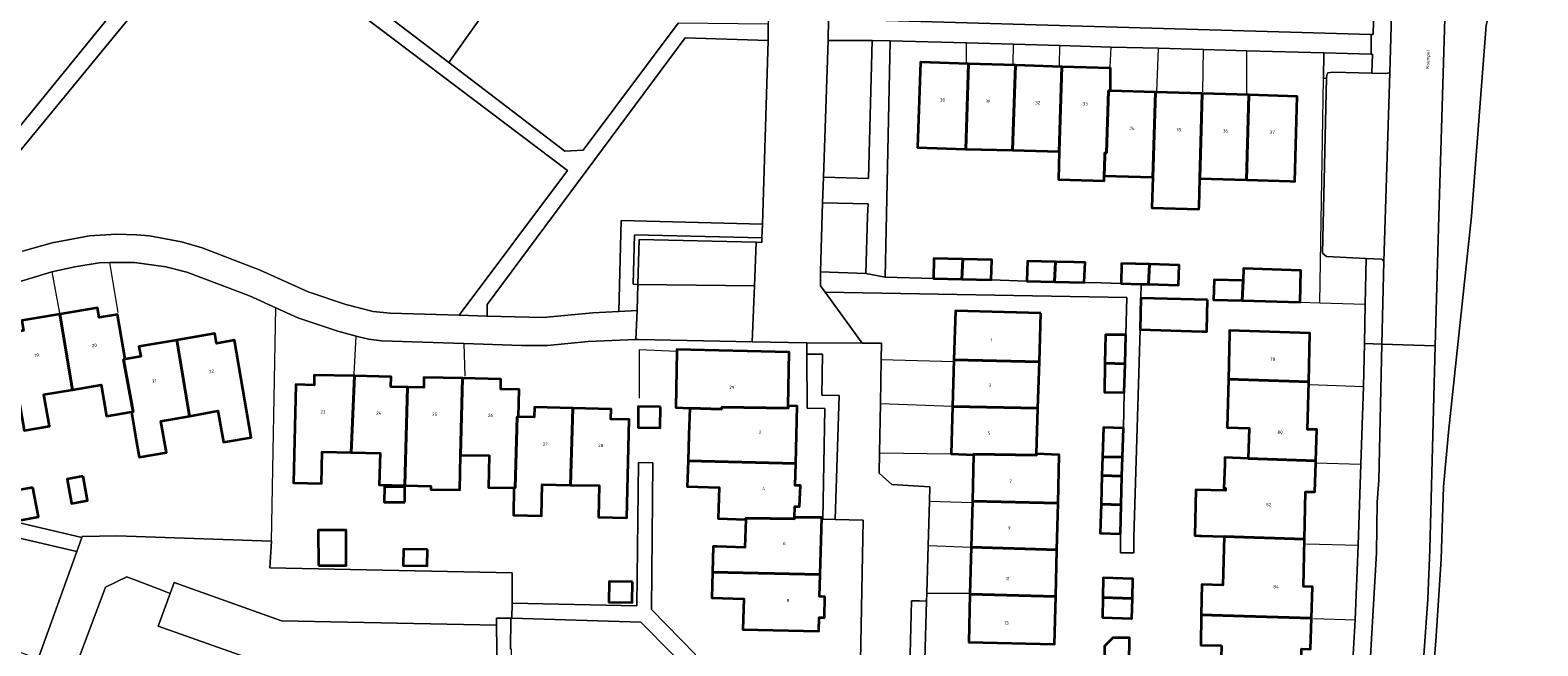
# Model space of a CAD drawing. Header units: metres. Extents: x 197700 to 204338, y 317132 to 325229.
# Tile 993 of 1056: x 199288 to 199453, y 321203 to 321270. Entities that reach past the tile are written whole.
import ezdxf
from ezdxf.enums import TextEntityAlignment as Align

# ---------------------------------------------------------------- set-up
doc = ezdxf.new("R2010")
doc.units = ezdxf.units.M
for name, color, linetype, lineweight in [('B-WE-GR-BEPLANTING_CULTUUR_BODEMBEDEKKER-GV', 90, 'Continuous', 18), ('B-WE-GR-BEPLANTING_CULTUUR_HEESTERS-GV', 90, 'Continuous', 18), ('B-WE-GR-GROENVOORZIENING-GV', 80, 'Continuous', 18), ('B-WE-IE-TERREINAFSCHEIDING_KUNSTMATIG_HEKWERK-G', 20, 'IE-TERREINAFSCHEIDING-KUNSTMATIG', 18), ('B-WE-OG-BEBOUWING-GV', 7, 'Continuous', 35), ('B-WE-OG-BEBOUWING-T18', 10, 'Continuous', 18), ('B-WE-OG-TERREIN_ERF-GV', 7, 'Continuous', 18), ('B-WE-OG-TOPOGRAFIE-T18', 10, 'Continuous', 18), ('B-WE-VH-VERHARDING_ASFALT-GV', 252, 'Continuous', 18), ('B-WE-VH-VERHARDING_BETONSTRAATSTEEN-GV', 252, 'Continuous', 18), ('B-WE-VH-VERHARDING_TEGEL-GV', 252, 'Continuous', 18)]:
    doc.layers.add(name, color=color, linetype=linetype, lineweight=lineweight)
doc.styles.add('NLCS-ISO-M200-T18', font='NLCS-ISO.ttf', dxfattribs={"height": 0.36})
doc.linetypes.add('IE-TERREINAFSCHEIDING-KUNSTMATIG', pattern='A,4,[82,NLCS.SHX,S=0.75,R=90,X=0,Y=0],4,-2', length=10)

msp = doc.modelspace()

# ---------------------------------------------------------------- linework, layer by layer
at = {"layer": 'B-WE-GR-BEPLANTING_CULTUUR_BODEMBEDEKKER-GV'}
msp.add_lwpolyline([(199367.177, 321247.15), (199367.802, 321247.135), (199367.817, 321247.635), (199353.896, 321247.977), (199353.755, 321242.556), (199354.255, 321242.543), (199354.383, 321247.465)], close=True, dxfattribs=at)
at = {"layer": 'B-WE-GR-BEPLANTING_CULTUUR_HEESTERS-GV'}
for points in [[(199333.583, 321266.81), (199338.515, 321273.79), (199339.587, 321275.944), (199339.885, 321277.678), (199339.185, 321277.984), (199338.813, 321277.489), (199323.904, 321277.69), (199323.918, 321278.19), (199324.061, 321283.29), (199324.064, 321283.411), (199323.8, 321283.799), (199322.936, 321284.544), (199322.58, 321284.712), (199321.687, 321284.705), (199320.733, 321284.431), (199320.094, 321283.99), (199319.692, 321283.344), (199319.711, 321280.962), (199318.576, 321279.724), (199317.8, 321278.878)], [(199374.437, 321251.468), (199379.411, 321251.339), (199379.369, 321250), (199379.167, 321243.713), (199381.299, 321243.332), (199381.846, 321269.196), (199379.846, 321269.205), (199379.469, 321254.14), (199374.552, 321254.28)], [(199434.476, 321265.661), (199434.561, 321267.718), (199434.402, 321267.723), (199429.223, 321267.871), (199429.178, 321265.079), (199429.536, 321265.096), (199429.545, 321265.468), (199429.67, 321265.679), (199430.204, 321265.753)], [(199367.817, 321247.635), (199367.863, 321249.133), (199352.436, 321249.514), (199352.177, 321239.567), (199354.18, 321239.673), (199354.255, 321242.543), (199353.755, 321242.556), (199353.896, 321247.977)]]:
    msp.add_lwpolyline(points, close=True, dxfattribs=at)
at = {"layer": 'B-WE-GR-GROENVOORZIENING-GV'}
for points in [[(199442.055, 321282.153), (199442.628, 321279.664), (199442.669, 321278.833), (199441.803, 321250), (199441.418, 321235.822), (199440.812, 321213.539), (199440.605, 321208.115), (199438.79, 321182.505), (199436.937, 321165.344), (199435.523, 321154.189), (199434.454, 321146.862), (199436.369, 321146.577), (199438.027, 321162.406), (199441.473, 321203.498), (199442.044, 321212.468), (199442.325, 321220.401), (199442.856, 321226.361), (199445.363, 321250), (199446.965, 321270.89), (199448.684, 321277.361), (199449.813, 321282.572), (199443.122, 321283.419)], [(199449.813, 321282.572), (199448.684, 321277.361), (199446.965, 321270.89), (199445.363, 321250), (199442.856, 321226.361), (199442.325, 321220.401), (199442.044, 321212.468), (199441.473, 321203.498), (199438.027, 321162.406), (199436.369, 321146.577), (199447.888, 321144.886), (199448.206, 321146), (199449.397, 321151.777), (199452.442, 321170.719), (199453.911, 321178.991), (199459.014, 321216.852), (199468.227, 321280.639), (199461.221, 321281.259), (199453.775, 321282.071)], [(199262.358, 321260.141), (199276.791, 321262.232), (199280.758, 321258.173), (199285.676, 321258.589), (199302.965, 321279.846), (199290.506, 321279.718), (199287.782, 321279.307), (199286.394, 321278.901), (199279.967, 321276.586), (199277.746, 321276.079), (199275.005, 321275.822), (199262.358, 321275.673), (199261.74, 321275.171), (199261.191, 321274.496), (199260.36, 321273.232), (199260.167, 321271.329)], [(199352.177, 321239.567), (199352.436, 321249.514), (199367.863, 321249.133), (199368.481, 321269.236), (199359.409, 321269.511), (199337.796, 321240.342), (199337.799, 321239.069), (199343.89, 321238.912), (199349.339, 321239.416)]]:
    msp.add_lwpolyline(points, close=True, dxfattribs=at)
for points in [[(199305.363, 321279.859), (199283.587, 321253.384)], [(199286.99, 321246.179), (199290.25, 321247.077), (199294.315, 321247.865), (199297.276, 321248.035), (199299.444, 321247.976), (199300.87, 321247.837), (199304.358, 321247.204), (199306.644, 321246.523), (199312.986, 321244.091), (199318.224, 321241.736), (199322.342, 321240.342), (199325.31, 321239.583), (199327.186, 321239.379), (199334.706, 321239.162), (199346.549, 321255.004), (199313.798, 321279.814)], [(199375.075, 321271.581), (199434.402, 321269.888), (199434.607, 321269.882), (199434.829, 321278.927)], [(199338.515, 321273.79), (199333.583, 321266.81), (199346.281, 321257.102), (199348.286, 321257.212), (199358.675, 321271.104)]]:
    msp.add_lwpolyline(points, dxfattribs=at)
at = {"layer": 'B-WE-IE-TERREINAFSCHEIDING_KUNSTMATIG_HEKWERK-G'}
for points in [[(199449.813, 321282.572), (199448.684, 321277.361), (199446.965, 321270.89), (199445.363, 321250), (199442.856, 321226.361), (199442.325, 321220.401), (199442.044, 321212.468), (199441.473, 321203.498), (199438.027, 321162.406), (199436.369, 321146.577)], [(199390.188, 321266.768), (199390.189, 321268.972)], [(199395.292, 321266.62), (199395.298, 321268.826)], [(199400.349, 321266.499), (199400.386, 321268.684)], [(199405.877, 321266.312), (199405.972, 321268.51)], [(199410.991, 321263.608), (199411.164, 321268.369)], [(199416.006, 321263.588), (199416.094, 321268.236)], [(199420.83, 321263.379), (199420.83, 321268.104)], [(199429.178, 321265.079), (199429.223, 321267.871)], [(199428.779, 321240.528), (199429.178, 321265.079)], [(199290.191, 321243.903), (199291.026, 321239.403)], [(199296.49, 321244.929), (199297.412, 321239.449)], [(199426.629, 321240.599), (199428.779, 321240.528)], [(199428.779, 321240.528), (199433.745, 321240.365)], [(199314.196, 321214.463), (199314.688, 321239.961)], [(199323.242, 321232.711), (199323.465, 321236.865)], [(199335.228, 321236.08), (199335.334, 321232.488)], [(199354.429, 321230.1), (199354.433, 321235.413), (199358.507, 321235.245)], [(199380.842, 321234.312), (199388.797, 321234.102)], [(199427.683, 321231.578), (199433.565, 321231.384)], [(199380.766, 321229.512), (199388.658, 321229.226)], [(199380.683, 321224.114), (199388.508, 321223.993)], [(199428.342, 321223.022), (199433.265, 321222.866)], [(199386.118, 321218.832), (199390.811, 321218.668)], [(199427.344, 321214.167), (199432.987, 321214.005)], [(199385.972, 321213.972), (199390.683, 321213.776)], [(199385.822, 321208.77), (199390.556, 321208.744)], [(199428.1, 321205.992), (199432.666, 321205.854)]]:
    msp.add_lwpolyline(points, dxfattribs=at)
at = {"layer": 'B-WE-OG-BEBOUWING-GV'}
for points in [[(199390.11, 321257.351), (199390.411, 321266.672), (199385.139, 321266.839), (199384.801, 321257.499)], [(199390.11, 321257.351), (199395.218, 321257.209), (199395.513, 321266.511), (199390.411, 321266.672)], [(199395.218, 321257.209), (199400.31, 321257.068), (199400.594, 321266.35), (199395.513, 321266.511)], [(199400.594, 321266.35), (199400.31, 321257.068), (199400.224, 321253.999), (199405.205, 321253.86), (199405.221, 321254.429), (199405.281, 321256.565), (199405.291, 321256.929), (199405.46, 321256.92), (199405.68, 321263.71), (199405.931, 321263.702), (199405.92, 321266.182)], [(199405.221, 321254.429), (199410.54, 321254.271), (199410.82, 321263.559), (199405.931, 321263.702), (199405.68, 321263.71), (199405.46, 321256.92), (199405.291, 321256.929), (199405.281, 321256.565)], [(199410.54, 321254.271), (199410.44, 321250.911), (199415.58, 321250.758), (199415.589, 321251.044), (199415.68, 321254.118), (199415.928, 321263.409), (199410.82, 321263.559)], [(199415.68, 321254.118), (199420.78, 321253.966), (199421.021, 321263.26), (199415.928, 321263.409)], [(199420.78, 321253.966), (199425.541, 321253.824), (199426.059, 321253.809), (199426.321, 321263.105), (199421.021, 321263.26)], [(199389.772, 321245.299), (199386.621, 321245.379), (199386.581, 321243.189), (199389.676, 321243.105)], [(199389.772, 321245.299), (199389.676, 321243.105), (199392.861, 321243.019), (199392.931, 321245.219)], [(199399.808, 321242.831), (199399.886, 321245.016), (199396.831, 321245.089), (199396.751, 321242.909)], [(199399.886, 321245.016), (199399.808, 321242.831), (199403.031, 321242.749), (199403.131, 321244.939), (199401.953, 321244.967)], [(199410.076, 321242.553), (199410.176, 321244.736), (199407.12, 321244.819), (199407.08, 321242.629), (199409.268, 321242.574)], [(199410.176, 321244.736), (199410.076, 321242.553), (199413.359, 321242.469), (199413.419, 321244.649)], [(199420.419, 321242.959), (199420.311, 321240.766), (199426.629, 321240.599), (199426.729, 321244.069), (199420.459, 321244.259)], [(199420.311, 321240.766), (199420.419, 321242.959), (199417.249, 321243.049), (199417.169, 321240.849)], [(199416.519, 321240.849), (199409.229, 321241.049), (199409.139, 321237.619), (199415.909, 321237.387), (199416.449, 321237.369), (199416.452, 321237.539)], [(199291.06, 321239.28), (199286.93, 321238.57), (199287.11, 321237.48), (199285.34, 321237.176), (199287.16, 321226.555), (199289.94, 321227.04), (199289.34, 321230.49), (199292.461, 321231.015)], [(199292.461, 321231.015), (199295.58, 321231.54), (199296.17, 321228.12), (199298.91, 321228.58), (199299.09, 321228.61), (199298.04, 321234.33), (199298.21, 321234.37), (199297.38, 321239.25), (199295.38, 321238.92), (199295.19, 321239.99), (199291.06, 321239.28)], [(199398.293, 321239.374), (199388.955, 321239.641), (199388.802, 321234.301), (199398.139, 321234.07)], [(199418.794, 321232.18), (199427.583, 321231.88), (199427.709, 321237.189), (199418.939, 321237.489), (199418.93, 321237.158)], [(199303.869, 321236.445), (199299.72, 321235.74), (199299.91, 321234.65), (199298.21, 321234.37), (199298.04, 321234.33), (199299.09, 321228.61), (199298.91, 321228.58), (199299.428, 321225.493), (199299.74, 321223.63), (199302.74, 321224.16), (199302.13, 321227.59), (199305.24, 321228.139)], [(199305.24, 321228.139), (199308.36, 321228.69), (199308.97, 321225.26), (199311.97, 321225.79), (199310.18, 321236.42), (199308.21, 321236.08), (199308.02, 321237.15), (199303.869, 321236.445)], [(199405.311, 321233.909), (199407.504, 321233.86), (199407.589, 321237.009), (199405.381, 321237.029)], [(199370.67, 321229.25), (199370.79, 321235.12), (199358.51, 321235.41), (199358.507, 321235.245), (199358.39, 321229.06), (199359.924, 321229.011), (199363.41, 321228.9), (199363.42, 321229.11), (199370.67, 321228.99)], [(199397.983, 321228.98), (199398.139, 321234.07), (199388.802, 321234.301), (199388.656, 321229.182)], [(199323.28, 321232.516), (199318.88, 321232.61), (199318.86, 321231.52), (199316.87, 321231.58), (199316.63, 321220.84), (199319.66, 321220.76), (199319.74, 321224.23), (199322.91, 321224.155)], [(199328.8, 321220.54), (199329.059, 321231.3), (199327.26, 321231.34), (199327.28, 321232.43), (199323.28, 321232.516), (199322.91, 321224.155), (199326.07, 321224.08), (199325.99, 321220.61)], [(199334.85, 321223.87), (199335.09, 321232.27), (199330.87, 321232.36), (199330.85, 321231.26), (199329.059, 321231.3), (199328.8, 321220.54), (199331.62, 321220.47), (199331.619, 321220.092), (199334.778, 321220.067)], [(199405.311, 321233.909), (199405.241, 321230.759), (199407.419, 321230.709), (199407.504, 321233.86)], [(199341.2, 321228.04), (199341.28, 321231.03), (199339.26, 321231.08), (199339.29, 321232.18), (199335.09, 321232.27), (199334.85, 321223.87), (199338.01, 321223.81), (199337.92, 321220.32), (199340.7, 321220.28), (199340.83, 321220.28), (199341.07, 321228.04)], [(199420.974, 321223.5), (199428.349, 321223.25), (199428.459, 321226.679), (199427.459, 321226.679), (199427.583, 321231.88), (199418.794, 321232.18), (199418.649, 321226.869), (199421.059, 321226.809)], [(199346.9, 321220.59), (199347.15, 321228.99), (199342.94, 321229.09), (199342.91, 321228), (199341.2, 321228.04), (199341.07, 321228.04), (199340.83, 321220.28), (199340.7, 321220.28), (199340.66, 321217.28), (199343.71, 321217.21), (199343.79, 321220.66)], [(199347.15, 321228.99), (199346.9, 321220.59), (199350.04, 321220.52), (199349.96, 321217.07), (199353.05, 321217), (199353.31, 321227.75), (199351.31, 321227.8), (199351.34, 321228.89)], [(199356.721, 321229.135), (199354.297, 321229.164), (199354.27, 321226.867), (199356.693, 321226.838)], [(199371.521, 321222.95), (199371.68, 321229.21), (199370.67, 321229.25), (199370.67, 321228.99), (199363.42, 321229.11), (199363.41, 321228.9), (199359.924, 321229.011), (199359.83, 321226.07), (199359.74, 321223.25)], [(199397.831, 321223.989), (199397.983, 321228.98), (199388.656, 321229.182), (199388.508, 321223.993), (199390.945, 321223.876), (199390.945, 321223.98), (199397.83, 321223.84)], [(199407.219, 321223.629), (199407.319, 321226.819), (199405.141, 321226.889), (199405.041, 321223.689)], [(199366.04, 321216.82), (199366.05, 321216.97), (199371.36, 321216.88), (199371.37, 321217.04), (199371.4, 321218.25), (199371.93, 321218.24), (199372.03, 321220.53), (199371.46, 321220.55), (199371.521, 321222.95), (199359.74, 321223.25), (199359.65, 321220.42), (199363.13, 321220.31), (199363.02, 321216.93)], [(199400.186, 321218.6), (199400.321, 321223.909), (199397.831, 321223.989), (199397.83, 321223.84), (199390.945, 321223.98), (199390.945, 321223.876), (199390.815, 321218.83)], [(199407.169, 321221.569), (199407.219, 321223.629), (199405.041, 321223.689), (199404.961, 321221.629)], [(199428.349, 321223.25), (199420.974, 321223.5), (199418.425, 321223.586), (199418.411, 321223.216), (199418.396, 321222.829), (199418.299, 321220.258), (199418.479, 321220.259), (199418.473, 321220.005), (199415.241, 321220.062), (199415.115, 321215.049), (199415.65, 321215.033), (199415.899, 321215.025), (199418.344, 321214.95), (199427.119, 321214.67), (199427.239, 321219.849), (199428.239, 321219.829), (199428.342, 321223.022)], [(199293.618, 321221.549), (199291.865, 321221.222), (199292.359, 321218.581), (199294.112, 321218.908)], [(199404.876, 321218.477), (199407.084, 321218.42), (199407.169, 321221.569), (199404.961, 321221.629)], [(199288.127, 321220.312), (199285.772, 321219.872), (199286.369, 321216.679), (199288.724, 321217.119)], [(199328.8, 321218.706), (199328.8, 321220.348), (199326.569, 321220.401), (199326.529, 321218.706)], [(199400.055, 321213.48), (199400.186, 321218.6), (199390.815, 321218.83), (199390.685, 321213.776)], [(199404.876, 321218.477), (199404.791, 321215.319), (199406.999, 321215.259), (199407.084, 321218.42)], [(199362.42, 321211.05), (199374.187, 321210.8), (199374.36, 321217.05), (199371.37, 321217.04), (199371.36, 321216.88), (199366.05, 321216.97), (199366.04, 321216.82), (199365.94, 321213.75), (199362.922, 321213.846), (199362.49, 321213.86)], [(199319.33, 321211.784), (199322.37, 321211.785), (199322.368, 321215.644), (199319.328, 321215.642)], [(199420.538, 321206.25), (199427.889, 321206.038), (199427.999, 321209.461), (199426.999, 321209.481), (199427.119, 321214.67), (199418.344, 321214.95), (199418.209, 321209.641), (199415.901, 321209.698), (199415.839, 321206.393)], [(199331.243, 321213.535), (199328.627, 321213.566), (199328.606, 321211.775), (199331.222, 321211.744)], [(199399.926, 321208.38), (199400.055, 321213.48), (199390.685, 321213.776), (199390.553, 321208.632)], [(199362.42, 321211.05), (199362.35, 321208.23), (199365.82, 321208.14), (199365.74, 321204.77), (199374.02, 321204.6), (199374.06, 321206.09), (199374.64, 321206.08), (199374.68, 321208.37), (199374.12, 321208.4), (199374.187, 321210.8)], [(199353.666, 321210.005), (199351.125, 321210.035), (199351.098, 321207.784), (199353.639, 321207.753)], [(199405.081, 321208.27), (199408.304, 321208.161), (199408.359, 321210.331), (199405.121, 321210.441)], [(199399.926, 321208.38), (199390.553, 321208.632), (199390.419, 321203.408), (199399.793, 321203.169)], [(199405.081, 321208.27), (199405.041, 321206.101), (199408.249, 321206.001), (199408.304, 321208.161)], [(199418.049, 321203.021), (199417.909, 321197.71), (199426.644, 321197.45), (199426.779, 321202.651), (199427.779, 321202.631), (199427.889, 321206.038), (199420.538, 321206.25), (199415.839, 321206.393), (199415.778, 321203.078)], [(199407.96, 321201.056), (199407.986, 321203.882), (199406.157, 321203.882), (199405.249, 321202.953), (199405.277, 321201.081)]]:
    msp.add_lwpolyline(points, close=True, dxfattribs=at)
at = {"layer": 'B-WE-OG-TERREIN_ERF-GV'}
for points in [[(199432.152, 321196.96), (199432.666, 321205.854), (199432.987, 321214.005), (199433.265, 321222.866), (199433.565, 321231.384), (199433.659, 321236.058), (199433.745, 321240.365), (199433.845, 321245.389), (199429.533, 321245.6), (199429.074, 321245.945), (199429.536, 321265.096), (199429.178, 321265.079), (199429.223, 321267.871), (199420.83, 321268.104), (199416.094, 321268.236), (199411.164, 321268.369), (199405.972, 321268.51), (199400.386, 321268.684), (199395.298, 321268.826), (199390.189, 321268.972), (199381.846, 321269.196), (199381.299, 321243.332), (199386.581, 321243.189), (199386.621, 321245.379), (199389.772, 321245.299), (199392.931, 321245.219), (199392.861, 321243.019), (199396.751, 321242.909), (199396.831, 321245.089), (199399.886, 321245.016), (199401.953, 321244.967), (199403.131, 321244.939), (199403.031, 321242.749), (199404.891, 321242.694), (199407.08, 321242.629), (199407.12, 321244.819), (199410.176, 321244.736), (199413.419, 321244.649), (199413.359, 321242.469), (199410.076, 321242.553), (199409.268, 321242.574), (199409.229, 321241.049), (199416.519, 321240.849), (199416.452, 321237.539), (199416.449, 321237.369), (199415.909, 321237.387), (199409.139, 321237.619), (199408.466, 321214.87), (199408.466, 321213.171), (199406.999, 321213.171), (199406.999, 321215.259), (199404.791, 321215.319), (199404.876, 321218.477), (199404.961, 321221.629), (199405.041, 321223.689), (199405.141, 321226.889), (199407.319, 321226.819), (199407.419, 321230.709), (199405.241, 321230.759), (199405.311, 321233.909), (199405.381, 321237.029), (199407.589, 321237.009), (199407.699, 321241.093), (199374.719, 321241.685), (199378.755, 321236.116), (199380.871, 321236.104), (199380.842, 321234.312), (199380.766, 321229.512), (199380.683, 321224.114), (199380.623, 321221.878), (199382.012, 321220.636), (199386.155, 321220.408), (199386.118, 321218.832), (199385.972, 321213.972), (199385.822, 321208.77), (199385.797, 321207.874), (199385.483, 321196.37)], [(199378.574, 321201.356), (199378.862, 321216.739), (199375.816, 321216.813), (199374.488, 321216.845), (199374.688, 321228.946), (199372.744, 321229.009), (199372.709, 321234.902), (199372.713, 321236.151), (199366.761, 321236.27), (199354.328, 321236.509), (199354.036, 321236.498), (199348.815, 321236.293), (199344.379, 321235.858), (199341.544, 321235.851), (199335.228, 321236.08), (199326.251, 321236.365), (199324.825, 321236.547), (199323.465, 321236.865), (199321.472, 321237.408), (199317.104, 321238.886), (199314.688, 321239.961), (199311.8, 321241.271), (199304.958, 321243.859), (199302.644, 321244.444), (199299.245, 321244.917), (199296.49, 321244.929), (199295.37, 321244.9), (199292.728, 321244.474), (199290.191, 321243.903), (199285.541, 321242.498)], [(199286.93, 321238.57), (199291.06, 321239.28), (199295.19, 321239.99), (199295.38, 321238.92), (199297.38, 321239.25), (199298.21, 321234.37), (199299.91, 321234.65), (199299.72, 321235.74), (199303.869, 321236.445), (199308.02, 321237.15), (199308.21, 321236.08), (199310.18, 321236.42), (199311.97, 321225.79), (199308.97, 321225.26), (199308.36, 321228.69), (199305.24, 321228.139), (199302.13, 321227.59), (199302.74, 321224.16), (199299.74, 321223.63), (199299.428, 321225.493), (199298.91, 321228.58), (199296.17, 321228.12), (199295.58, 321231.54), (199292.461, 321231.015), (199289.34, 321230.49), (199289.94, 321227.04), (199287.16, 321226.555)], [(199417.909, 321197.71), (199418.049, 321203.021), (199415.778, 321203.078), (199415.839, 321206.393), (199415.901, 321209.698), (199418.209, 321209.641), (199418.344, 321214.95), (199415.899, 321215.025), (199415.65, 321215.033), (199415.115, 321215.049), (199415.241, 321220.062), (199418.473, 321220.005), (199418.479, 321220.259), (199418.299, 321220.258), (199418.396, 321222.829), (199418.411, 321223.216), (199418.425, 321223.586), (199420.974, 321223.5), (199421.059, 321226.809), (199418.649, 321226.869), (199418.794, 321232.18), (199418.93, 321237.158), (199418.939, 321237.489), (199427.709, 321237.189), (199427.583, 321231.88), (199427.459, 321226.679), (199428.459, 321226.679), (199428.349, 321223.25), (199428.342, 321223.022), (199428.239, 321219.829), (199427.239, 321219.849), (199427.119, 321214.67), (199426.999, 321209.481), (199427.999, 321209.461), (199427.889, 321206.038), (199427.779, 321202.631)], [(199282.764, 321217.376), (199293.461, 321214.848), (199293.504, 321214.97), (199297.296, 321215.032), (199314.196, 321214.463), (199314.016, 321211.546), (199340.524, 321210.992), (199340.497, 321207.669), (199354.126, 321207.355), (199354.313, 321223.062), (199355.897, 321223.012), (199355.728, 321206.976), (199360.563, 321202.037)], [(199285.84, 321202.63), (199288.72, 321201.59), (199292.931, 321213.327), (199282.73, 321215.699)], [(199313.144, 321201.117), (199301.811, 321205.147), (199303.123, 321208.702), (199301.758, 321209.265), (199298.414, 321210.527), (199296.072, 321209.411), (199292.624, 321200.26)], [(199358.023, 321202.073), (199354.595, 321205.572), (199340.484, 321206.024), (199340.378, 321206.024), (199340.378, 321205.913), (199340.34, 321202.636)], [(199405.249, 321202.953), (199406.157, 321203.882), (199407.986, 321203.882), (199407.96, 321201.056)]]:
    msp.add_lwpolyline(points, dxfattribs=at)
for points in [[(199400.31, 321257.068), (199395.218, 321257.209), (199390.11, 321257.351), (199384.801, 321257.499), (199385.139, 321266.839), (199390.411, 321266.672), (199395.513, 321266.511), (199400.594, 321266.35), (199405.92, 321266.182), (199405.931, 321263.702), (199410.82, 321263.559), (199415.928, 321263.409), (199421.021, 321263.26), (199426.321, 321263.105), (199426.059, 321253.809), (199425.541, 321253.824), (199420.78, 321253.966), (199415.68, 321254.118), (199415.589, 321251.044), (199415.58, 321250.758), (199410.44, 321250.911), (199410.54, 321254.271), (199405.221, 321254.429), (199405.205, 321253.86), (199400.224, 321253.999)], [(199426.629, 321240.599), (199420.311, 321240.766), (199417.169, 321240.849), (199417.249, 321243.049), (199420.419, 321242.959), (199420.459, 321244.259), (199426.729, 321244.069)], [(199400.186, 321218.6), (199400.055, 321213.48), (199399.926, 321208.38), (199399.793, 321203.169), (199390.419, 321203.408), (199390.553, 321208.632), (199390.685, 321213.776), (199390.815, 321218.83), (199390.945, 321223.876), (199388.508, 321223.993), (199388.656, 321229.182), (199388.802, 321234.301), (199388.955, 321239.641), (199398.293, 321239.374), (199398.139, 321234.07), (199397.983, 321228.98), (199397.831, 321223.989), (199400.321, 321223.909)], [(199358.507, 321235.245), (199358.51, 321235.41), (199370.79, 321235.12), (199370.67, 321229.25), (199371.68, 321229.21), (199371.521, 321222.95), (199371.46, 321220.55), (199372.03, 321220.53), (199371.93, 321218.24), (199371.4, 321218.25), (199371.37, 321217.04), (199374.36, 321217.05), (199374.187, 321210.8), (199374.12, 321208.4), (199374.68, 321208.37), (199374.64, 321206.08), (199374.06, 321206.09), (199374.02, 321204.6), (199365.74, 321204.77), (199365.82, 321208.14), (199362.35, 321208.23), (199362.42, 321211.05), (199362.49, 321213.86), (199362.922, 321213.846), (199365.94, 321213.75), (199366.04, 321216.82), (199363.02, 321216.93), (199363.13, 321220.31), (199359.65, 321220.42), (199359.74, 321223.25), (199359.83, 321226.07), (199359.924, 321229.011), (199358.39, 321229.06)], [(199335.09, 321232.27), (199339.29, 321232.18), (199339.26, 321231.08), (199341.28, 321231.03), (199341.2, 321228.04), (199342.91, 321228), (199342.94, 321229.09), (199347.15, 321228.99), (199351.34, 321228.89), (199351.31, 321227.8), (199353.31, 321227.75), (199353.05, 321217), (199349.96, 321217.07), (199350.04, 321220.52), (199346.9, 321220.59), (199343.79, 321220.66), (199343.71, 321217.21), (199340.66, 321217.28), (199340.7, 321220.28), (199337.92, 321220.32), (199338.01, 321223.81), (199334.85, 321223.87), (199334.778, 321220.067), (199331.619, 321220.092), (199331.62, 321220.47), (199328.8, 321220.54), (199325.99, 321220.61), (199326.07, 321224.08), (199322.91, 321224.155), (199319.74, 321224.23), (199319.66, 321220.76), (199316.63, 321220.84), (199316.87, 321231.58), (199318.86, 321231.52), (199318.88, 321232.61), (199323.28, 321232.516), (199327.28, 321232.43), (199327.26, 321231.34), (199329.059, 321231.3), (199330.85, 321231.26), (199330.87, 321232.36)], [(199356.721, 321229.135), (199356.693, 321226.838), (199354.27, 321226.867), (199354.297, 321229.164)], [(199293.618, 321221.549), (199294.112, 321218.908), (199292.359, 321218.581), (199291.865, 321221.222)], [(199288.127, 321220.312), (199288.724, 321217.119), (199286.369, 321216.679), (199285.772, 321219.872)], [(199328.8, 321220.348), (199328.8, 321218.706), (199326.529, 321218.706), (199326.569, 321220.401)], [(199319.33, 321211.784), (199319.328, 321215.642), (199322.368, 321215.644), (199322.37, 321211.785)], [(199331.243, 321213.535), (199331.222, 321211.744), (199328.606, 321211.775), (199328.627, 321213.566)], [(199353.666, 321210.005), (199353.639, 321207.753), (199351.098, 321207.784), (199351.125, 321210.035)], [(199408.304, 321208.161), (199408.249, 321206.001), (199405.041, 321206.101), (199405.081, 321208.27), (199405.121, 321210.441), (199408.359, 321210.331)]]:
    msp.add_lwpolyline(points, close=True, dxfattribs=at)
at = {"layer": 'B-WE-VH-VERHARDING_ASFALT-GV'}
msp.add_lwpolyline([(199436.737, 321275.886), (199436.438, 321265.67), (199435.791, 321245.05), (199435.58, 321235.999), (199441.418, 321235.822), (199441.803, 321250), (199442.669, 321278.833)], dxfattribs=at)
msp.add_lwpolyline([(199426.719, 321136.381), (199432.595, 321135.477), (199434.103, 321144.399), (199434.384, 321146.371), (199434.454, 321146.862), (199435.523, 321154.189), (199436.937, 321165.344), (199438.79, 321182.505), (199440.605, 321208.115), (199440.812, 321213.539), (199441.418, 321235.822), (199435.58, 321235.999), (199435.234, 321221.111), (199435.066, 321218.712), (199435.001, 321213.163), (199433.815, 321193.06), (199433.234, 321185.36), (199432.221, 321174.929), (199431.632, 321170.176), (199430.875, 321163.022), (199428.102, 321144.394)], close=True, dxfattribs=at)
at = {"layer": 'B-WE-VH-VERHARDING_BETONSTRAATSTEEN-GV'}
for points in [[(199302.965, 321279.846), (199285.676, 321258.589), (199280.758, 321258.173), (199276.791, 321262.232), (199262.358, 321260.141), (199262.732, 321258.435), (199265.441, 321258.739), (199274.005, 321252.116), (199283.587, 321253.384), (199305.363, 321279.859)], [(199368.49, 321271.008), (199358.675, 321271.104), (199348.286, 321257.212), (199346.281, 321257.102), (199333.583, 321266.81), (199317.8, 321278.878), (199318.576, 321279.724), (199313.798, 321279.814), (199346.549, 321255.004), (199334.706, 321239.162), (199337.799, 321239.069), (199337.796, 321240.342), (199359.409, 321269.511), (199368.481, 321269.236)], [(199366.761, 321236.27), (199372.713, 321236.151), (199378.755, 321236.116), (199374.719, 321241.685), (199374.205, 321242.395), (199374.205, 321243.917), (199374.437, 321251.468), (199374.552, 321254.28), (199375.069, 321269.213), (199375.075, 321271.581), (199375.307, 321276.822), (199368.555, 321277.077), (199368.49, 321271.008), (199368.481, 321269.236), (199367.863, 321249.133), (199367.817, 321247.635), (199367.802, 321247.135), (199367.177, 321247.15), (199366.985, 321242.379)], [(199411.164, 321268.369), (199416.094, 321268.236), (199420.83, 321268.104), (199429.223, 321267.871), (199434.402, 321267.723), (199434.402, 321269.888), (199375.075, 321271.581), (199375.069, 321269.213), (199379.846, 321269.205), (199381.846, 321269.196), (199390.189, 321268.972), (199395.298, 321268.826), (199400.386, 321268.684), (199405.972, 321268.51)], [(199374.552, 321254.28), (199379.469, 321254.14), (199379.846, 321269.205), (199375.069, 321269.213)], [(199434.476, 321265.661), (199430.204, 321265.753), (199429.67, 321265.679), (199429.545, 321265.468), (199429.536, 321265.096), (199429.074, 321245.945), (199429.533, 321245.6), (199433.845, 321245.389), (199435.553, 321245.304), (199435.691, 321245.235), (199435.791, 321245.05), (199436.438, 321265.67), (199435.943, 321265.623)], [(199379.167, 321243.713), (199379.369, 321250), (199379.411, 321251.339), (199374.437, 321251.468), (199374.205, 321243.917)], [(199354.255, 321242.543), (199366.985, 321242.379), (199367.177, 321247.15), (199354.383, 321247.465)], [(199433.659, 321236.058), (199435.58, 321235.999), (199435.791, 321245.05), (199435.691, 321245.235), (199435.553, 321245.304), (199433.845, 321245.389), (199433.745, 321240.365)], [(199366.985, 321242.379), (199354.255, 321242.543), (199354.18, 321239.673), (199354.036, 321236.498), (199354.328, 321236.509), (199366.761, 321236.27)], [(199375.816, 321216.813), (199376.26, 321230.37), (199374.379, 321230.417), (199374.452, 321234.9), (199372.709, 321234.902), (199372.744, 321229.009), (199374.688, 321228.946), (199374.488, 321216.845)], [(199324.815, 321200.361), (199338.857, 321200.054), (199338.816, 321205.259), (199315.317, 321205.726), (199303.575, 321209.926), (199303.123, 321208.702), (199301.811, 321205.147), (199313.144, 321201.117), (199314.48, 321200.61)], [(199385.483, 321196.37), (199385.797, 321207.874), (199385.045, 321207.927), (199384.177, 321207.927), (199383.916, 321197.693)]]:
    msp.add_lwpolyline(points, close=True, dxfattribs=at)
for points in [[(199434.829, 321278.927), (199434.607, 321269.882), (199434.402, 321269.888), (199434.402, 321267.723), (199434.561, 321267.718), (199434.476, 321265.661), (199435.943, 321265.623), (199436.438, 321265.67), (199436.737, 321275.886)], [(199285.541, 321242.498), (199290.191, 321243.903), (199292.728, 321244.474), (199295.37, 321244.9), (199296.49, 321244.929), (199299.245, 321244.917), (199302.644, 321244.444), (199304.958, 321243.859), (199311.8, 321241.271), (199314.688, 321239.961), (199317.104, 321238.886), (199321.472, 321237.408), (199323.465, 321236.865), (199324.825, 321236.547), (199326.251, 321236.365), (199335.228, 321236.08), (199341.544, 321235.851), (199344.379, 321235.858), (199348.815, 321236.293), (199354.036, 321236.498), (199354.18, 321239.673), (199352.177, 321239.567), (199349.339, 321239.416), (199343.89, 321238.912), (199337.799, 321239.069), (199334.706, 321239.162), (199327.186, 321239.379), (199325.31, 321239.583), (199322.342, 321240.342), (199318.224, 321241.736), (199312.986, 321244.091), (199306.644, 321246.523), (199304.358, 321247.204), (199300.87, 321247.837), (199299.444, 321247.976), (199297.276, 321248.035), (199294.315, 321247.865), (199290.25, 321247.077), (199286.99, 321246.179)], [(199383.916, 321197.693), (199384.177, 321207.927), (199385.045, 321207.927), (199385.797, 321207.874), (199385.822, 321208.77), (199385.972, 321213.972), (199386.118, 321218.832), (199386.155, 321220.408), (199382.012, 321220.636), (199380.623, 321221.878), (199380.683, 321224.114), (199380.766, 321229.512), (199380.842, 321234.312), (199380.871, 321236.104), (199378.755, 321236.116), (199372.713, 321236.151), (199372.709, 321234.902), (199374.452, 321234.9), (199374.379, 321230.417), (199376.26, 321230.37), (199375.816, 321216.813), (199378.862, 321216.739), (199378.574, 321201.356)], [(199433.815, 321193.06), (199435.001, 321213.163), (199435.066, 321218.712), (199435.234, 321221.111), (199435.58, 321235.999), (199433.659, 321236.058), (199433.565, 321231.384), (199433.265, 321222.866), (199432.987, 321214.005), (199432.666, 321205.854), (199432.152, 321196.96)], [(199292.624, 321200.26), (199296.072, 321209.411), (199298.414, 321210.527), (199301.758, 321209.265), (199303.123, 321208.702), (199303.575, 321209.926), (199315.317, 321205.726), (199338.816, 321205.259), (199338.809, 321206.025), (199340.378, 321206.024), (199340.484, 321206.024), (199340.497, 321207.669), (199340.524, 321210.992), (199314.016, 321211.546), (199314.196, 321214.463), (199297.296, 321215.032), (199293.504, 321214.97), (199293.461, 321214.848), (199292.931, 321213.327), (199288.72, 321201.59)]]:
    msp.add_lwpolyline(points, dxfattribs=at)
at = {"layer": 'B-WE-VH-VERHARDING_TEGEL-GV'}
for points in [[(199403.031, 321242.749), (199399.808, 321242.831), (199396.751, 321242.909), (199392.861, 321243.019), (199389.676, 321243.105), (199386.581, 321243.189), (199381.299, 321243.332), (199379.167, 321243.713), (199374.205, 321243.917), (199374.205, 321242.395), (199374.719, 321241.685), (199407.699, 321241.093), (199407.589, 321237.009), (199407.504, 321233.86), (199407.419, 321230.709), (199407.319, 321226.819), (199407.219, 321223.629), (199407.169, 321221.569), (199407.084, 321218.42), (199406.999, 321215.259), (199406.999, 321213.171), (199408.466, 321213.171), (199408.466, 321214.87), (199409.139, 321237.619), (199409.229, 321241.049), (199409.268, 321242.574), (199407.08, 321242.629), (199404.891, 321242.694)], [(199360.563, 321202.037), (199355.728, 321206.976), (199355.897, 321223.012), (199354.313, 321223.062), (199354.126, 321207.355), (199340.497, 321207.669), (199340.484, 321206.024), (199354.595, 321205.572), (199358.023, 321202.073), (199358.484, 321201.513), (199358.707, 321200.747), (199358.762, 321199.901), (199358.722, 321193.286), (199360.321, 321193.237)], [(199292.931, 321213.327), (199293.461, 321214.848), (199282.764, 321217.376), (199274.114, 321215.704), (199271.762, 321215.25), (199272.308, 321213.655), (199277.254, 321215.082), (199282.73, 321215.699)], [(199324.815, 321200.361), (199324.844, 321198.995), (199328.366, 321198.945), (199340.422, 321198.553), (199340.456, 321202.635), (199340.34, 321202.636), (199340.378, 321205.913), (199340.378, 321206.024), (199338.809, 321206.025), (199338.816, 321205.259), (199338.857, 321200.054)]]:
    msp.add_lwpolyline(points, close=True, dxfattribs=at)

# ---------------------------------------------------------------- texts
at = {"layer": 'B-WE-OG-BEBOUWING-T18', "style": 'NLCS-ISO-M200-T18'}
for s, rotation, p in [('30', 358.4, (199387.55, 321262.718)), ('31', 358.4, (199392.471, 321262.579)), ('32', 358.4, (199397.955, 321262.423)), ('33', 358.4, (199403.157, 321262.276)), ('34', 358.4, (199408.244, 321259.627)), ('35', 358.4, (199413.361, 321259.477)), ('36', 358.4, (199418.484, 321259.327)), ('37', 358.4, (199423.595, 321259.177)), ('20', 9.7, (199294.84, 321235.871)), ('1', 358.5, (199392.896, 321236.445)), ('19', 9.7, (199288.543, 321234.789)), ('78', 358.7, (199423.64, 321234.342)), ('22', 9.6, (199307.658, 321233.031)), ('21', 9.6, (199301.394, 321231.967)), ('29', 358.7, (199364.533, 321231.267)), ('3', 358.5, (199392.76, 321231.497)), ('23', 358.8, (199319.832, 321228.589)), ('24', 358.8, (199325.935, 321228.458)), ('25', 358.8, (199332.037, 321228.334)), ('26', 358.8, (199338.147, 321228.204)), ('2', 358.6, (199367.607, 321226.382)), ('5', 358.5, (199392.617, 321226.271)), ('80', 358.2, (199424.447, 321226.366)), ('27', 358.7, (199344.135, 321225.06)), ('28', 358.7, (199350.191, 321224.916)), ('7', 358.4, (199394.99, 321221.002)), ('4', 357.5, (199368.012, 321220.204)), ('82', 358.7, (199423.205, 321218.446)), ('9', 358.4, (199394.843, 321215.882)), ('6', 358.5, (199370.279, 321214.191)), ('11', 358.4, (199394.683, 321210.331)), ('84', 358.2, (199423.997, 321209.47)), ('8', 359, (199370.672, 321207.956)), ('13', 358.4, (199394.544, 321205.493))]:
    msp.add_text(s, height=0.36, rotation=rotation, dxfattribs=at).set_placement(p, align=Align.MIDDLE)
at = {"layer": 'B-WE-OG-TOPOGRAFIE-T18', "style": 'NLCS-ISO-M200-T18'}
msp.add_text('Koempel', height=0.36, rotation=88.3, dxfattribs=at).set_placement((199440.65, 321267.16), align=Align.MIDDLE)

doc.saveas('drawing.dxf')
